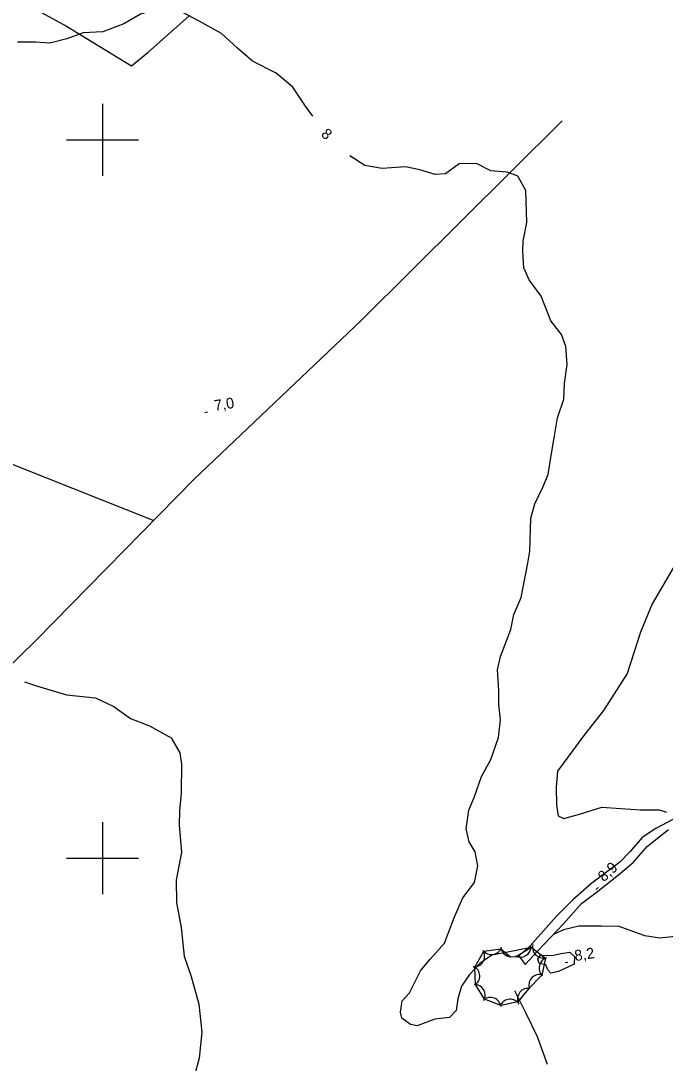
# Model space of a CAD drawing. Extents: x 643342 to 646936, y 5873857 to 5876103.
# Drawn here: x 645577.3 to 645756.6, y 5875142.9 to 5875433.1 of the extents above; entities that cross this region are included whole.
import ezdxf

# ---------------------------------------------------------------- set-up
doc = ezdxf.new("R2010")
doc.units = 0
for name, color, linetype in [('Niveau 1', 7, 'Continuous'), ('Niveau 2', 7, 'Continuous'), ('Niveau 21', 7, 'Continuous'), ('Niveau 22', 7, 'Continuous'), ('Niveau 3', 7, 'Continuous'), ('Niveau 44', 7, 'Continuous'), ('Niveau 61', 7, 'Continuous')]:
    doc.layers.add(name, color=color, linetype=linetype)

msp = doc.modelspace()

# ---------------------------------------------------------------- linework, layer by layer
at = {"layer": 'Niveau 1'}
msp.add_lwpolyline([(645759.03, 5875281.06), (645753.03, 5875270.79), (645749.74, 5875262.94), (645746.01, 5875251.36), (645739.41, 5875241.13), (645734, 5875234.12), (645726.66, 5875224.17), (645726.3, 5875219.84), (645726.36, 5875214.78), (645726.86, 5875211.8), (645728.42, 5875211.07), (645732.74, 5875212.19), (645738.98, 5875214.17), (645744.29, 5875213.84), (645749.66, 5875213.46), (645754.99, 5875213.43), (645756.96, 5875212.75)], dxfattribs=at)
at = {"layer": 'Niveau 2'}
for points in [[(645547.77, 5875454.79), (645589.95, 5875431.69), (645608.07, 5875420.61), (645612.62, 5875424.32), (645624.01, 5875434.45)], [(645658.53, 5875406.54), (645656.54, 5875409.38), (645653.02, 5875414.7), (645648.35, 5875418.59), (645641.79, 5875421.92), (645637.56, 5875425.56), (645633.17, 5875429.6), (645627.96, 5875432.48), (645621.13, 5875436.14), (645615.65, 5875436.5), (645610.56, 5875434.95), (645605.99, 5875432.33), (645600.07, 5875430.1), (645594.61, 5875429.75), (645590.11, 5875428.15), (645585.33, 5875426.93), (645581.41, 5875427.16), (645576.32, 5875427.21)], [(645710.81, 5875256.15), (645713.68, 5875263.67), (645714.54, 5875267.87), (645716.58, 5875272.55), (645718.35, 5875282.09), (645718.99, 5875285.5), (645719.2, 5875294.63), (645720.31, 5875298.61), (645722.59, 5875303.32), (645724.06, 5875306.81), (645724.91, 5875312.14), (645725.69, 5875316.98), (645726.63, 5875322.55), (645728.44, 5875327.8), (645728.62, 5875332.16), (645729.36, 5875337.41), (645729, 5875342.42), (645727.75, 5875345.8), (645724.8, 5875349.64), (645722.11, 5875356.48), (645718.73, 5875360.99), (645717.25, 5875364.34), (645717.03, 5875369.13), (645717.1, 5875371.75), (645718.08, 5875377.02), (645717.84, 5875385.9), (645715.64, 5875389.88), (645712.62, 5875390.98), (645708.08, 5875391.39), (645704.14, 5875393.4), (645699.3, 5875393.3), (645695.46, 5875390.51), (645692.58, 5875390.33), (645688.35, 5875391.66), (645684.36, 5875392.48), (645677.85, 5875392.02), (645673.02, 5875392.87), (645668.88, 5875395.53)], [(645718.52, 5875175), (645718.42, 5875174.95), (645713.25, 5875173.91), (645708.37, 5875172.97), (645705, 5875170.64), (645702.12, 5875167.59), (645699.91, 5875164.3), (645698.92, 5875160.79), (645698.43, 5875157.57), (645696.56, 5875155.64), (645692.51, 5875155.2), (645687.55, 5875153.3), (645685.73, 5875153.64), (645683.35, 5875155.42), (645682.99, 5875157.11), (645683.37, 5875160.26), (645685.44, 5875162.51), (645688.54, 5875168.58), (645691.22, 5875171.86), (645695.2, 5875176.28), (645697.97, 5875183.63), (645700.32, 5875188.9), (645703.54, 5875193.24), (645704.47, 5875197.88), (645703.76, 5875201.74), (645702.04, 5875204.54), (645701.23, 5875208.13), (645701.97, 5875213.35), (645703.58, 5875217.16), (645705.54, 5875222.74), (645708.12, 5875227.43), (645710.25, 5875233.62), (645710.8, 5875238.5), (645710.34, 5875242.75), (645710.28, 5875246.68), (645709.96, 5875252.42), (645710.81, 5875256.15)], [(645578.35, 5875249.08), (645581.64, 5875247.93), (645590.02, 5875245.49), (645598.07, 5875244.6), (645603.14, 5875242.21), (645607.84, 5875238.85), (645613.11, 5875236.83), (645619.13, 5875233.47), (645621.58, 5875229.32), (645621.98, 5875226.15), (645621.88, 5875218.19), (645621.41, 5875213.12), (645621.37, 5875209.14), (645621.98, 5875201.66), (645620.48, 5875193.86), (645620.63, 5875187.68), (645621.95, 5875180.68), (645622.73, 5875172.68), (645624.73, 5875167.03), (645626.87, 5875159.34), (645627.68, 5875151.52), (645626.94, 5875144.32), (645625.5, 5875139.1)], [(645762.03, 5875178.42), (645755.16, 5875177.74), (645750.99, 5875178.37), (645743.77, 5875181), (645738.84, 5875181.07), (645732.55, 5875181.06), (645728.33, 5875180.01), (645725.39, 5875178.65)], [(645727.55, 5875173.41), (645730.06, 5875173.8), (645731.37, 5875172.63), (645731.31, 5875170.47), (645726.89, 5875168.44), (645724.81, 5875167.98), (645723.99, 5875168.91), (645723.37, 5875170.28), (645721.56, 5875170.62), (645721.19, 5875171.84), (645721.96, 5875172.99), (645723.92, 5875172.91), (645725.64, 5875172.97), (645727.55, 5875173.41)]]:
    msp.add_lwpolyline(points, dxfattribs=at)
at = {"layer": 'Niveau 21'}
msp.add_lwpolyline([(645762.13, 5875212.47), (645754.06, 5875208.27), (645750.18, 5875205.71), (645746.81, 5875201.77), (645744.04, 5875198.85), (645736.25, 5875193.01), (645730.94, 5875188.38), (645726.43, 5875183.96), (645718.28, 5875174.73), (645715.87, 5875172.8), (645717.68, 5875170.36), (645721.18, 5875174.2), (645728.22, 5875181.65), (645733.31, 5875187.33), (645737.37, 5875190.39), (645743.17, 5875194.95), (645747.74, 5875198.78), (645751.65, 5875203.25), (645754.48, 5875205.58), (645757.54, 5875207.94)], dxfattribs=at)
at = {"layer": 'Niveau 22'}
for points in [[(644607.99, 5875276.54), (644615.34, 5875282.58), (644626.17, 5875289.28), (644635.97, 5875293.95), (644659.53, 5875302.81), (644722.84, 5875328.77), (644742.2, 5875336.13), (644757.56, 5875339.67), (644787.87, 5875347.1), (644846.76, 5875359.49), (644883.37, 5875366.24), (644949.1, 5875380.73), (645027.75, 5875398.1), (645075.65, 5875409.44), (645188.89, 5875433.56), (645246.8, 5875436.74), (645254.39, 5875435.12), (645258.48, 5875433.17), (645290.98, 5875420.13), (645338.2, 5875400.85), (645403.78, 5875377.34), (645494.14, 5875342.72), (645576.71, 5875308.93), (645614.3, 5875294.03)], [(645314.04, 5874998.6), (645356.1, 5875041.33), (645447.75, 5875133.62), (645502.6, 5875185.8), (645543.11, 5875223.07), (645581.64, 5875260.75), (645625.54, 5875305.48), (645672.01, 5875349.67), (645727.99, 5875405.27)], [(645714.72, 5875163.15), (645717.83, 5875156.82), (645720.97, 5875150.3), (645723.73, 5875142.58)]]:
    msp.add_lwpolyline(points, dxfattribs=at)
at = {"layer": 'Niveau 3'}
for p, q in [((645628.48, 5875324.09), (645629.27, 5875324.22)), ((645737.39, 5875191.3), (645737.98, 5875191.84)), ((645728.76, 5875170.91), (645729.55, 5875171.04))]:
    msp.add_line(p, q, dxfattribs=at)
at = {"layer": 'Niveau 44'}
msp.add_lwpolyline([(645715.17, 5875172.64), (645719.31, 5875175.16), (645723.34, 5875172.16), (645722.28, 5875167.43), (645718.68, 5875163.74), (645715.61, 5875159.98), (645710.87, 5875158.94), (645706.37, 5875160.76), (645703.87, 5875164.81), (645703.67, 5875169.66), (645706.11, 5875174.08), (645710.92, 5875174.75), (645713.55, 5875172.53), (645715.17, 5875172.64)], dxfattribs=at)
for centre, start, end in [((645722.65, 5875175.24), 165.5487, 285.5267), ((645722.65, 5875175.24), 165.5487, 285.5267), ((645722.65, 5875175.24), 165.5487, 285.5267), ((645703.37, 5875172.69), 265.9348, 25.9128), ((645703.37, 5875172.69), 265.9348, 25.9128), ((645703.37, 5875172.69), 265.9348, 25.9128), ((645708.27, 5875176.16), 217.8746, 337.8526), ((645708.27, 5875176.16), 217.8746, 337.8526), ((645708.27, 5875176.16), 217.8746, 337.8526), ((645713.85, 5875175.52), 186.368, 264.9155), ((645713.85, 5875175.52), 186.368, 264.9155), ((645713.85, 5875175.52), 186.368, 264.9155), ((645716.32, 5875175.41), 241.3629, 1.3409), ((645716.32, 5875175.41), 241.3629, 1.3409), ((645716.32, 5875175.41), 241.3629, 1.3409), ((645724.53, 5875169.41), 107.4578, 227.4358), ((645724.53, 5875169.41), 107.4578, 227.4358), ((645724.53, 5875169.41), 107.4578, 227.4358), ((645702, 5875167.16), 302.3951, 62.373), ((645702, 5875167.16), 302.3951, 62.373), ((645702, 5875167.16), 302.3951, 62.373), ((645721.68, 5875164.62), 80.7795, 200.7574), ((645721.68, 5875164.62), 80.7795, 200.7574), ((645721.68, 5875164.62), 80.7795, 200.7574), ((645703.52, 5875161.79), 330.5287, 90.5066), ((645703.52, 5875161.79), 330.5287, 90.5066), ((645703.52, 5875161.79), 330.5287, 90.5066), ((645707.96, 5875158.22), 7.9828, 127.9608), ((645707.96, 5875158.22), 7.9828, 127.9608), ((645707.96, 5875158.22), 7.9828, 127.9608), ((645718.51, 5875160.75), 80.7795, 200.7574), ((645718.51, 5875160.75), 80.7795, 200.7574), ((645718.51, 5875160.75), 80.7795, 200.7574), ((645713.47, 5875157.7), 32.2025, 152.1805), ((645713.47, 5875157.7), 32.2025, 152.1805), ((645713.47, 5875157.7), 32.2025, 152.1805)]:
    msp.add_arc(centre, 3, start, end, dxfattribs=at)
at = {"layer": 'Niveau 61'}
for points in [[(645600, 5875410), (645600, 5875400), (645600, 5875390)], [(645590, 5875400), (645600, 5875400), (645610, 5875400)], [(645600, 5875210), (645600, 5875200), (645600, 5875190)], [(645590, 5875200), (645600, 5875200), (645610, 5875200)]]:
    msp.add_lwpolyline(points, dxfattribs=at)

# ---------------------------------------------------------------- texts
at = {"layer": 'Niveau 2'}
msp.add_text('8', height=3, rotation=319.1049, dxfattribs=at).set_placement((645660.61, 5875401.23))
at = {"layer": 'Niveau 3'}
for s, rotation, p in [('7,0  ', 8.9405, (645631.33, 5875324.5)), ('8,9  ', 42.5032, (645739.54, 5875193.22)), ('8,2  ', 8.9405, (645731.61, 5875171.32))]:
    msp.add_text(s, height=3, rotation=rotation, dxfattribs=at).set_placement(p)

doc.saveas('drawing.dxf')
